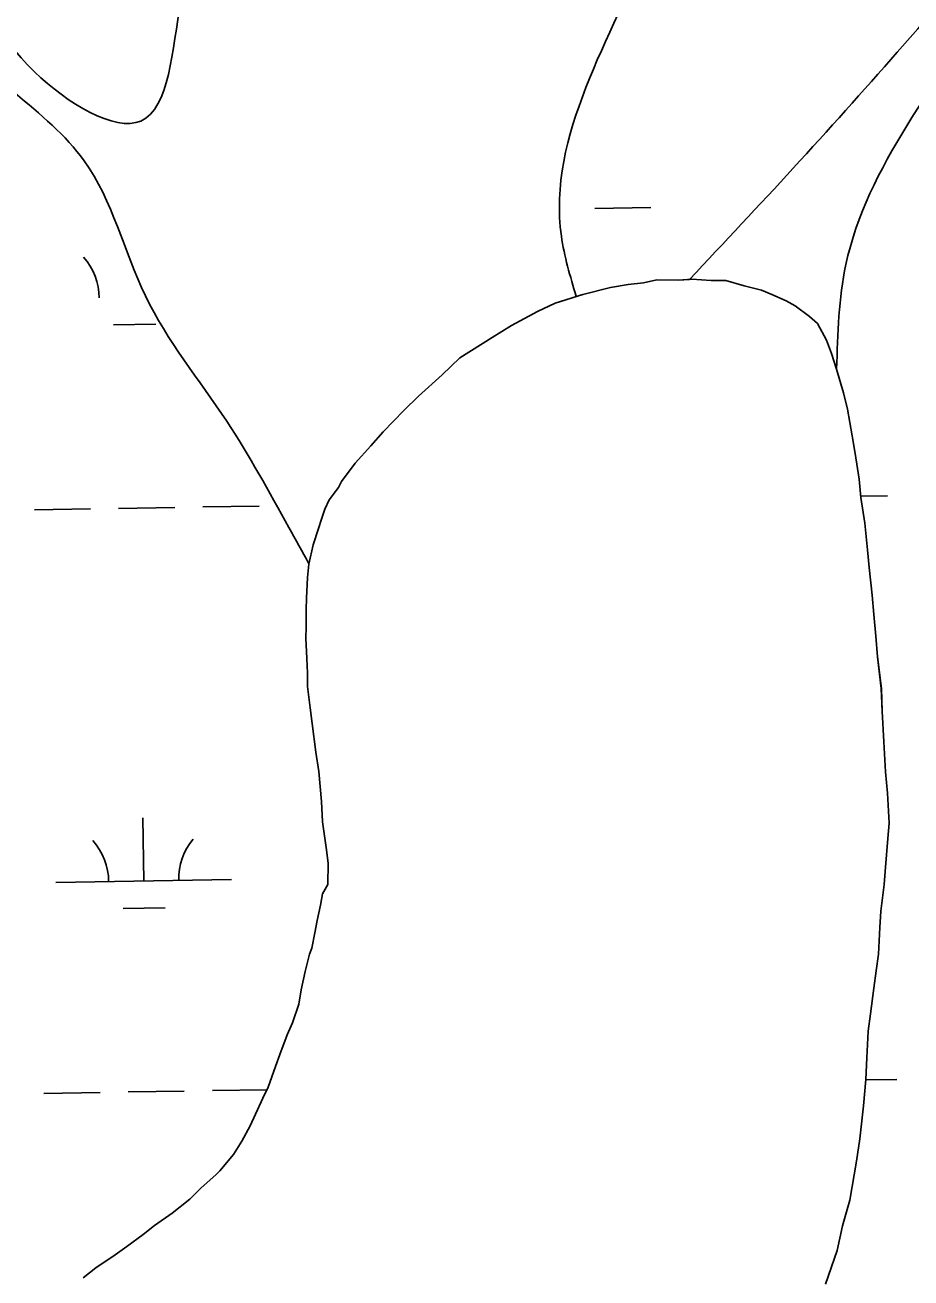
# Model space of a CAD drawing. Extents: x 3855477 to 3893699, y 299188 to 325115.
# Drawn here: x 3882733 to 3883237, y 320668 to 321382 of the extents above; entities that cross this region are included whole.
import ezdxf

# ---------------------------------------------------------------- set-up
doc = ezdxf.new("R2010")
doc.units = 0
doc.layers.add('V-TOPO-SHOR', color=7, linetype='Continuous')
doc.layers.add('V-WETL-SWMP', color=7, linetype='Continuous')

msp = doc.modelspace()

# ---------------------------------------------------------------- linework, layer by layer
at = {"layer": 'V-TOPO-SHOR'}
for points in [[(3883110.97, 321236.68), (3883104.65, 321236.27), (3883092.37, 321236.4), (3883084.75, 321234.73), (3883075.97, 321233.66), (3883066.01, 321232.02), (3883050.17, 321228.1), (3883046.43, 321226.89)], [(3883188.37, 320664.03), (3883195.02, 320683.26), (3883198.1, 320697.26), (3883202.35, 320711.83), (3883206.1, 320734.01), (3883208, 320746.85), (3883209.96, 320765.54), (3883211.3, 320780.73), (3883212.02, 320793), (3883212.77, 320808.2), (3883214.05, 320818.12), (3883215.97, 320832.72), (3883217.25, 320842.65), (3883218.52, 320851.99), (3883219.27, 320867.18), (3883219.96, 320876.54), (3883221.88, 320891.72), (3883222.58, 320901.65), (3883223.93, 320918.01), (3883224.61, 320926.77), (3883223.63, 320943.74), (3883222.59, 320956.03), (3883221.61, 320973), (3883220.64, 320990.55), (3883220.2, 321003.42), (3883218.06, 321021.58), (3883217.01, 321033.28), (3883215.98, 321045.57), (3883214.94, 321056.7), (3883213.36, 321072.5), (3883212.3, 321082.46), (3883210.71, 321097.68), (3883208.53, 321112.32), (3883207.48, 321122.86), (3883205.3, 321137.5), (3883203.66, 321147.46), (3883200.91, 321162.69), (3883198.67, 321172.07), (3883194.72, 321185.57)], [(3882894.18, 321074.63), (3882894.1, 321074.28), (3882893.43, 321066.68), (3882892.72, 321055), (3882892.64, 321048.57), (3882892.53, 321038.63), (3882892.46, 321032.2), (3882892.92, 321020.49), (3882893.41, 321012.3), (3882893.33, 321004.7), (3882894.95, 320992.4), (3882896.02, 320983.62), (3882898.18, 320967.22), (3882899.81, 320956.09), (3882901.38, 320939.12), (3882901.83, 320927.42), (3882904.01, 320912.78), (3882905.08, 320903.99), (3882904.94, 320891.71), (3882901.96, 320886.48), (3882900.72, 320880.07), (3882898.87, 320871.31), (3882897.62, 320864.31), (3882895.77, 320855.56), (3882894.56, 320852.07), (3882892.12, 320842.15), (3882889.66, 320831.65), (3882888.4, 320823.48), (3882884.78, 320812.99), (3882881.77, 320806.01), (3882877.56, 320794.95), (3882875.14, 320787.96), (3882870.92, 320776.31), (3882867.93, 320769.91), (3882860.73, 320754.2), (3882855.96, 320745.48), (3882851.2, 320737.93), (3882843.5, 320728.66), (3882841.13, 320726.35), (3882832.86, 320718.84), (3882826.36, 320712.48), (3882816.33, 320704.4), (3882806.31, 320697.5), (3882799.82, 320692.3), (3882790.39, 320685.39), (3882783.91, 320680.79), (3882772.71, 320673.31), (3882765.63, 320667.54)]]:
    msp.add_lwpolyline(points, dxfattribs=at)
for points in [[(3882569.38, 322916.96), (3882647.37, 322917.87), (3882712.03, 322917.22), (3882776.84, 322920.16), (3882837.6, 322906.42), (3882879.46, 322821.59), (3882935.12, 322782.95), (3882997.97, 322717.16), (3883022.22, 322649.86), (3883061.75, 322586.11), (3883009.17, 322517.31), (3882952.86, 322470.48), (3882877.96, 322393.26), (3882799.84, 322298.21), (3882723.1, 322193.2), (3882718.61, 322066.23), (3882747.74, 321950.72), (3882796.21, 321848.33), (3882838.19, 321751.22), (3882844.87, 321593.24), (3882838.41, 321470.56), (3882821.07, 321395.23), (3882798.47, 321326.92), (3882737.92, 321354.93), (3882696.42, 321421.84), (3882670.15, 321493.42), (3882641.41, 321592.14), (3882596.94, 321644.23), (3882559.94, 321743.84), (3882538.36, 321816.04), (3882515.6, 321889.9)], [(3883194.72, 321185.57), (3883199.99, 321245.05), (3883282.93, 321399.6), (3883315.91, 321463.02), (3883368.8, 321547.06), (3883441.97, 321592.6), (3883502.19, 321559.11), (3883548.7, 321491.74), (3883586.27, 321424.75), (3883619.87, 321349.41), (3883633.76, 321284.8), (3883635.44, 321204.05), (3883635.48, 321153.86), (3883705.54, 321047.48), (3883690.16, 320966.97), (3883727.02, 321063.66), (3883671.99, 321209.08), (3883753.18, 321240.02), (3883834.31, 321276.98), (3883870.66, 321337.01), (3883907.07, 321419.16), (3883936.23, 321487.64), (3883985.16, 321538.62), (3884058.27, 321572.25), (3884101.1, 321655.13), (3884058.95, 321755.79), (3884030.75, 321841.61), (3884042.04, 321968.6), (3884078.91, 322027.79), (3884144.53, 322093.45), (3884230.57, 322167.45), (3884293.16, 322211.83), (3884352.31, 322257.16), (3884435.57, 322322.36), (3884532.79, 322396.09), (3884598.08, 322470.77), (3884664.31, 322585.67), (3884702.2, 322625.73)], [(3883046.43, 321226.89), (3883037.95, 321261.37), (3883089.23, 321429.87), (3883131.71, 321558.53), (3883160.01, 321647.74), (3883175.46, 321761.96), (3883220.91, 321826.83), (3883362.93, 321879.19), (3883454.52, 321874.87), (3883510.32, 321833.23), (3883596.68, 321820.73), (3883703.96, 321836.56), (3883799.27, 321867.83), (3883868.21, 321899.93), (3883928.27, 321950.09), (3883978.58, 322019.08), (3884036.18, 322100.67), (3884082.91, 322147.78), (3884143.94, 322172.21), (3884154.79, 322157.99)], [(3884154.79, 322157.99), (3884107.52, 322100.23), (3884043.8, 322025.72), (3884007.52, 321962.81), (3884001.43, 321863.96), (3884013.19, 321795.38), (3884046.65, 321711.85), (3884051.13, 321623.61), (3883976.56, 321570.99), (3883904.68, 321462.09), (3883859.76, 321366.48), (3883818.64, 321310.44), (3883750.71, 321269.79), (3883678.74, 321297.28), (3883659.06, 321355.7), (3883600.1, 321462.2), (3883560.39, 321524.5), (3883485.77, 321603.31), (3883429.17, 321629.29), (3883336.11, 321564.67), (3883297.38, 321480.53), (3883272.29, 321422.25), (3883229.3, 321366.15), (3883170.07, 321300.09), (3883110.97, 321236.68)], [(3882498.29, 321836.57), (3882531.93, 321741.48), (3882558.5, 321669.49), (3882625.65, 321589.39), (3882627.79, 321532.03), (3882663.25, 321452.98), (3882689.58, 321382.08), (3882766.13, 321304.28), (3882801.05, 321227.2), (3882847.33, 321155.83), (3882882.77, 321095.18), (3882894.18, 321074.63)]]:
    msp.add_spline(points, degree=3, dxfattribs=at)
at = {"layer": 'V-WETL-SWMP'}
for p, q in [((3883056.94, 321277.09), (3883088.94, 321277.61)), ((3883112.26, 321236.77), (3883104.65, 321236.27)), ((3883123.36, 321236.06), (3883112.26, 321236.77)), ((3883066.01, 321232.02), (3883050.18, 321228.1)), ((3883075.97, 321233.66), (3883066.01, 321232.02)), ((3883084.75, 321234.73), (3883075.97, 321233.66)), ((3883092.37, 321236.4), (3883084.75, 321234.73)), ((3883104.65, 321236.27), (3883092.37, 321236.4)), ((3883131.54, 321235.97), (3883123.36, 321236.06)), ((3883142.04, 321232.93), (3883131.54, 321235.97)), ((3883151.95, 321230.48), (3883142.04, 321232.93)), ((3883157.77, 321228.08), (3883151.95, 321230.48)), ((3883034.33, 321223.01), (3883024.34, 321218.44)), ((3883050.18, 321228.1), (3883034.33, 321223.01)), ((3883165.92, 321224.48), (3883157.77, 321228.08)), ((3883171.15, 321221.5), (3883165.92, 321224.48)), ((3883024.34, 321218.44), (3883009.63, 321210.42)), ((3883179.27, 321215.56), (3883171.15, 321221.5)), ((3883183.9, 321211.42), (3883179.27, 321215.56)), ((3882782.92, 321210.76), (3882806.92, 321211.15)), ((3883009.63, 321210.42), (3882998.45, 321203.53)), ((3883189.06, 321202), (3883183.9, 321211.42)), ((3882998.45, 321203.53), (3882980.19, 321192.03)), ((3883191.9, 321194.37), (3883189.06, 321202)), ((3883194.72, 321185.57), (3883191.9, 321194.37)), ((3882980.19, 321192.03), (3882970.14, 321182.2)), ((3882970.14, 321182.2), (3882956.56, 321170.07)), ((3883198.67, 321172.07), (3883194.72, 321185.57)), ((3882956.56, 321170.07), (3882948.28, 321161.98)), ((3883200.9, 321162.69), (3883198.67, 321172.07)), ((3882948.28, 321161.98), (3882936.45, 321149.83)), ((3883203.66, 321147.46), (3883200.9, 321162.69)), ((3882936.45, 321149.83), (3882929.34, 321141.72)), ((3883205.3, 321137.5), (3883203.66, 321147.46)), ((3882929.34, 321141.72), (3882920.46, 321131.88)), ((3883207.48, 321122.86), (3883205.3, 321137.5)), ((3882920.46, 321131.88), (3882912.75, 321121.44)), ((3883208.53, 321112.32), (3883207.48, 321122.86)), ((3882910.95, 321117.95), (3882905.61, 321110.99)), ((3882912.75, 321121.44), (3882910.95, 321117.95)), ((3882905.61, 321110.99), (3882903.22, 321105.75)), ((3883208.46, 321113.03), (3883223.63, 321113.28)), ((3883210.71, 321097.68), (3883208.53, 321112.32)), ((3882737.79, 321105.37), (3882769.79, 321105.89)), ((3882785.78, 321106.15), (3882817.78, 321106.67)), ((3882833.78, 321106.93), (3882865.77, 321107.45)), ((3882903.22, 321105.75), (3882901.4, 321099.93)), ((3882899.59, 321094.68), (3882896.56, 321085.36)), ((3882901.4, 321099.93), (3882899.59, 321094.68)), ((3883212.3, 321082.45), (3883210.71, 321097.68)), ((3882896.56, 321085.36), (3882894.1, 321074.28)), ((3883213.36, 321072.5), (3883212.3, 321082.45)), ((3882894.1, 321074.28), (3882893.43, 321066.68)), ((3883214.94, 321056.7), (3883213.36, 321072.5)), ((3882893.43, 321066.68), (3882892.72, 321055)), ((3882892.72, 321055), (3882892.64, 321048.57)), ((3883215.98, 321045.57), (3883214.94, 321056.7)), ((3882892.64, 321048.57), (3882892.53, 321038.63)), ((3883217.02, 321033.28), (3883215.98, 321045.57)), ((3882892.53, 321038.63), (3882892.46, 321032.19)), ((3882892.46, 321032.19), (3882892.92, 321020.49)), ((3883218.06, 321021.58), (3883217.02, 321033.28)), ((3882892.92, 321020.49), (3882893.41, 321012.3)), ((3883220.19, 321003.43), (3883218.06, 321021.58)), ((3882893.41, 321012.3), (3882893.33, 321004.7)), ((3882893.33, 321004.7), (3882894.95, 320992.4)), ((3883220.64, 320990.56), (3883220.19, 321003.43)), ((3882894.95, 320992.4), (3882896.02, 320983.62)), ((3883221.61, 320973), (3883220.64, 320990.56)), ((3882896.02, 320983.62), (3882898.18, 320967.22)), ((3883222.59, 320956.03), (3883221.61, 320973)), ((3882898.18, 320967.22), (3882899.81, 320956.09)), ((3882899.81, 320956.09), (3882901.37, 320939.12)), ((3883223.63, 320943.74), (3883222.59, 320956.03)), ((3882901.37, 320939.12), (3882901.83, 320927.42)), ((3883224.61, 320926.77), (3883223.63, 320943.74)), ((3882800.09, 320893.75), (3882799.5, 320929.74)), ((3882901.83, 320927.42), (3882904.01, 320912.78)), ((3883223.93, 320918.01), (3883224.61, 320926.77)), ((3883222.58, 320901.65), (3883223.93, 320918.01)), ((3882904.01, 320912.78), (3882905.08, 320903.99)), ((3882905.08, 320903.99), (3882904.94, 320891.71)), ((3883221.88, 320891.72), (3883222.58, 320901.65)), ((3882750.1, 320892.93), (3882850.08, 320894.56)), ((3882904.94, 320891.71), (3882901.96, 320886.48)), ((3883219.96, 320876.54), (3883221.88, 320891.72)), ((3882900.72, 320880.07), (3882898.87, 320871.32)), ((3882901.96, 320886.48), (3882900.72, 320880.07)), ((3882788.34, 320878.12), (3882812.34, 320878.52)), ((3883219.27, 320867.19), (3883219.96, 320876.54)), ((3882898.87, 320871.32), (3882897.62, 320864.31)), ((3883218.52, 320851.99), (3883219.27, 320867.19)), ((3882897.62, 320864.31), (3882895.77, 320855.56)), ((3882894.56, 320852.07), (3882892.12, 320842.15)), ((3882895.77, 320855.56), (3882894.56, 320852.07)), ((3883217.25, 320842.65), (3883218.52, 320851.99)), ((3882892.12, 320842.15), (3882889.66, 320831.65)), ((3883215.97, 320832.72), (3883217.25, 320842.65)), ((3882889.66, 320831.65), (3882888.4, 320823.48)), ((3883214.05, 320818.12), (3883215.97, 320832.72)), ((3882888.4, 320823.48), (3882884.78, 320813)), ((3883212.77, 320808.2), (3883214.05, 320818.12)), ((3882884.78, 320813), (3882881.78, 320806.01)), ((3883212.02, 320793), (3883212.77, 320808.2)), ((3882881.78, 320806.01), (3882877.56, 320794.95)), ((3882877.56, 320794.95), (3882875.14, 320787.96)), ((3882875.14, 320787.96), (3882870.92, 320776.31)), ((3883211.3, 320780.73), (3883212.02, 320793)), ((3883209.96, 320765.54), (3883211.3, 320780.73)), ((3883211.27, 320780.36), (3883229.05, 320780.65)), ((3882743.21, 320772.74), (3882775.21, 320773.26)), ((3882791.2, 320773.52), (3882823.2, 320774.04)), ((3882839.2, 320774.3), (3882870.22, 320774.8)), ((3882870.92, 320776.31), (3882867.93, 320769.91)), ((3882867.93, 320769.91), (3882860.74, 320754.2)), ((3883208, 320746.85), (3883209.96, 320765.54)), ((3882860.74, 320754.2), (3882855.96, 320745.48)), ((3882855.96, 320745.48), (3882851.2, 320737.93)), ((3883206.1, 320734.01), (3883208, 320746.85)), ((3882851.2, 320737.93), (3882843.5, 320728.66)), ((3883202.35, 320711.83), (3883206.1, 320734.01)), ((3882841.13, 320726.35), (3882832.86, 320718.84)), ((3882843.5, 320728.66), (3882841.13, 320726.35)), ((3882832.86, 320718.84), (3882826.36, 320712.48)), ((3882826.36, 320712.48), (3882816.33, 320704.4)), ((3883198.1, 320697.26), (3883202.35, 320711.83)), ((3882816.33, 320704.4), (3882806.31, 320697.5)), ((3882806.31, 320697.5), (3882799.82, 320692.31)), ((3883195.02, 320683.26), (3883198.1, 320697.26)), ((3882799.82, 320692.31), (3882790.39, 320685.39)), ((3882783.91, 320680.79), (3882772.71, 320673.31)), ((3882790.39, 320685.39), (3882783.91, 320680.79)), ((3883188.37, 320664.03), (3883195.02, 320683.26)), ((3882772.71, 320673.31), (3882765.63, 320667.54))]:
    msp.add_line(p, q, dxfattribs=at)
for centre, start, end in [((3882739.43, 321225.95), 0.16154, 41.7052), ((3882744.85, 320893.32), 0.16154, 41.7052), ((3882855.32, 320895.12), 140.16154, 181.7052)]:
    msp.add_arc(centre, 35.25, start, end, dxfattribs=at)

doc.saveas('drawing.dxf')
